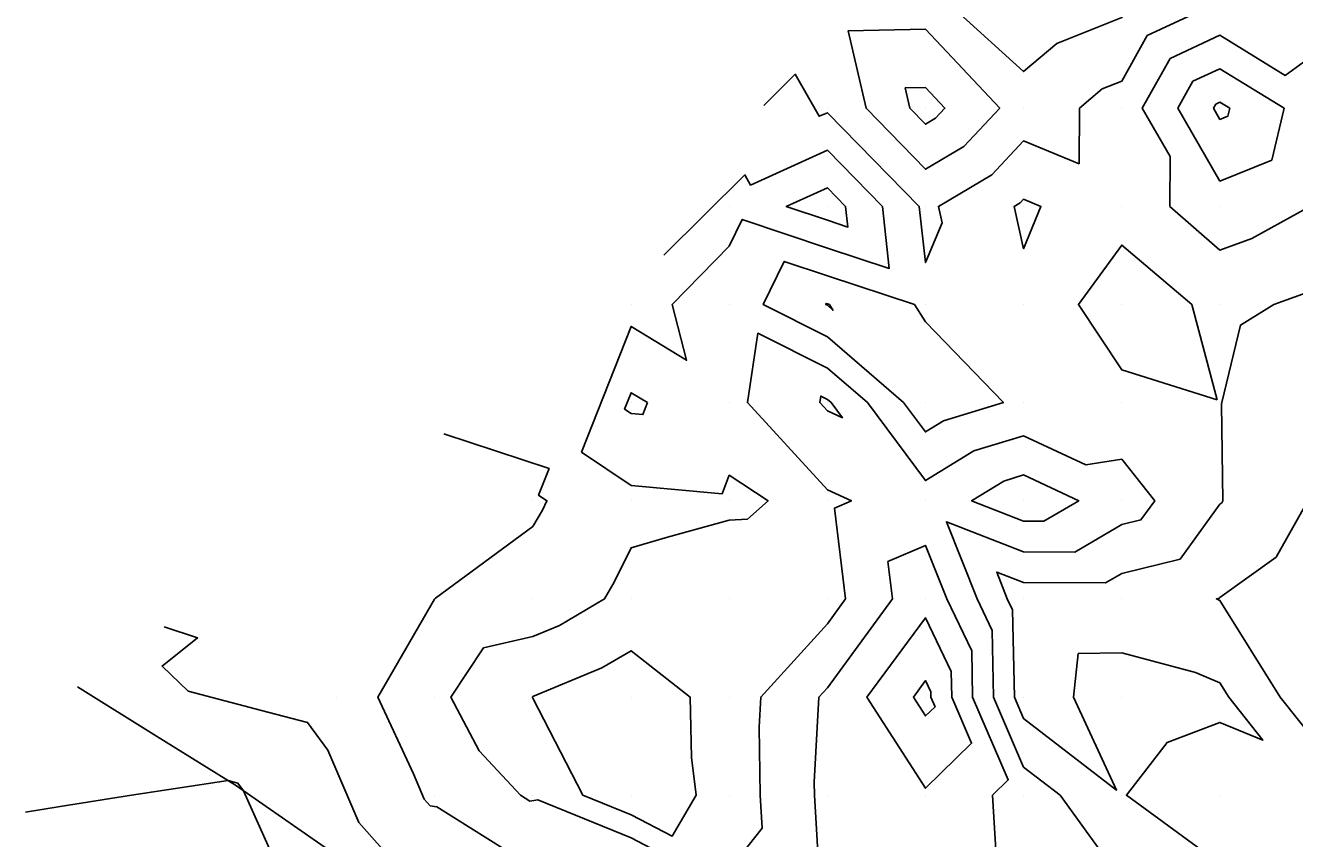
# Model space of a CAD drawing. Extents: x 2188792 to 2191981, y 386090 to 389710.
# Drawn here: x 2190238.4 to 2190367.8, y 388245.8 to 388328.7 of the extents above; entities that cross this region are included whole.
import ezdxf

# ---------------------------------------------------------------- set-up
doc = ezdxf.new("R2010")
doc.units = 0
for name, color, linetype in [('DTM Contours Major', 7, 'Continuous'), ('DTM Contours Minor', 7, 'Continuous'), ('Exist DTM QL2 LIDAR Elevation Point', 7, 'Continuous'), ('PH Exist DTM Breakline', 7, 'Continuous')]:
    doc.layers.add(name, color=color, linetype=linetype)

msp = doc.modelspace()

# ---------------------------------------------------------------- linework, layer by layer
at = {"layer": 'DTM Contours Major'}
for points in [[(2190330.14, 388322.35), (2190328.07, 388322.3), (2190328.55, 388320.23), (2190330.14, 388318.6), (2190331.16, 388319.21), (2190332.12, 388320.23), (2190330.14, 388322.35)], [(2190359.72, 388320.65), (2190360.14, 388320.85), (2190361.14, 388320.23), (2190360.95, 388319.42), (2190360.14, 388319.1), (2190359.49, 388320.23), (2190359.72, 388320.65)], [(2190252.57, 388267.37), (2190255.96, 388266.25), (2190252.35, 388263.38), (2190255, 388260.82), (2190263.11, 388258.7), (2190267.18, 388257.64), (2190269.23, 388254.81), (2190272.38, 388247.43), (2190276.69, 388242.62)], [(2190332.77, 388262.85), (2190330.14, 388268.31), (2190324.18, 388260.22), (2190330.14, 388250.94), (2190334.84, 388255.52), (2190332.82, 388260.22), (2190332.77, 388262.85)]]:
    msp.add_lwpolyline(points, dxfattribs=at)
at = {"layer": 'DTM Contours Minor'}
for points in [[(2190358.03, 388340.23), (2190355.14, 388345.24), (2190354.19, 388350.23), (2190350.14, 388352.78), (2190346, 388350.23), (2190342.88, 388347.49), (2190340.14, 388346.4), (2190331.16, 388340.23), (2190331.45, 388338.92), (2190333.22, 388330.23), (2190340.14, 388323.97), (2190343.53, 388326.84), (2190350.14, 388329.49), (2190350.41, 388329.96), (2190350.98, 388330.23), (2190355.75, 388334.62), (2190358.03, 388340.23)], [(2190313.66, 388320.52), (2190316.87, 388323.7), (2190319.32, 388319.41), (2190320.14, 388319.78), (2190329.5, 388310.23), (2190330.14, 388304.51), (2190331.83, 388308.54), (2190331.46, 388310.23), (2190336.91, 388313.46), (2190340.14, 388316.9), (2190345.8, 388314.57), (2190345.82, 388320.23), (2190348.16, 388322.21), (2190350.14, 388323), (2190352.74, 388327.64), (2190358.29, 388330.23)], [(2190330.14, 388328.29), (2190322.25, 388328.12), (2190324.08, 388320.23), (2190330.14, 388314.02), (2190334.04, 388316.33), (2190337.7, 388320.23), (2190330.14, 388328.29)], [(2190355.06, 388325.31), (2190360.14, 388327.68), (2190366.8, 388323.57), (2190370.14, 388326.02), (2190373.31, 388320.23), (2190370.14, 388311.5), (2190369.9, 388310.47), (2190369.3, 388310.23), (2190363.41, 388306.96), (2190360.14, 388305.78), (2190355.05, 388310.23), (2190355.07, 388315.3), (2190352.22, 388320.23), (2190355.06, 388325.31)], [(2190357.39, 388322.98), (2190360.14, 388324.26), (2190366.68, 388320.23), (2190365.42, 388314.95), (2190360.14, 388312.81), (2190355.85, 388320.23), (2190357.39, 388322.98)], [(2190303.49, 388305.26), (2190311.74, 388313.43), (2190312.32, 388312.41), (2190320.14, 388315.95), (2190325.75, 388310.23), (2190326.45, 388303.91), (2190320.14, 388305.98), (2190311.47, 388308.9), (2190310.14, 388306.17), (2190304.33, 388300.23), (2190305.8, 388294.56), (2190300.14, 388298), (2190295.1, 388285.19), (2190300.14, 388281.79), (2190309.41, 388280.95), (2190310.14, 388282.84), (2190314.1, 388280.23), (2190312, 388278.36), (2190310.14, 388278.25), (2190303.84, 388276.52), (2190300.14, 388275.43), (2190298.43, 388271.93), (2190297.44, 388270.23), (2190292.85, 388267.52), (2190290.14, 388266.39), (2190285.11, 388265.25), (2190281.76, 388260.22), (2190284.67, 388254.76), (2190288.86, 388250.22), (2190289.82, 388249.62), (2190290.62, 388249.74), (2190300.14, 388245.87), (2190309.25, 388241.11)], [(2190320.14, 388308.82), (2190315.95, 388310.23), (2190320.14, 388312.13), (2190322, 388310.23), (2190322.23, 388308.13), (2190320.14, 388308.82)], [(2190339.79, 388310.58), (2190340.14, 388310.96), (2190341.91, 388310.23), (2190340.14, 388305.92), (2190339.19, 388310.23), (2190339.79, 388310.58)], [(2190359.86, 388290.51), (2190357.29, 388300.23), (2190350.14, 388306.29), (2190345.73, 388300.23), (2190350.14, 388293.59), (2190359.86, 388290.51)], [(2190329.03, 388300.23), (2190320.14, 388303.14), (2190315.75, 388304.62), (2190313.6, 388300.23), (2190320.14, 388296.95), (2190327.91, 388290.23), (2190330.14, 388287.24), (2190331.99, 388288.38), (2190338.09, 388290.23), (2190330.14, 388298.48), (2190329.03, 388300.23)], [(2190360.14, 388243.28), (2190350.61, 388250.22), (2190354.76, 388255.61), (2190360.14, 388257.64), (2190364.52, 388255.85), (2190361.05, 388260.22), (2190360.14, 388261.68), (2190357.64, 388262.72), (2190350.14, 388264.73), (2190345.7, 388264.66), (2190345.24, 388260.22), (2190349.62, 388250.75), (2190340.14, 388258.03), (2190339.2, 388260.22), (2190339.02, 388269.11), (2190338.48, 388270.23), (2190337.4, 388272.97), (2190340.14, 388271.9), (2190348.5, 388271.87), (2190350.14, 388272.82), (2190356.08, 388274.29), (2190360.14, 388279.89), (2190360.34, 388280.03), (2190360.45, 388280.23), (2190360.31, 388290.06), (2190360.33, 388290.23), (2190362.23, 388298.14), (2190365.63, 388300.23), (2190368.94, 388301.43)], [(2190320.73, 388299.63), (2190320.35, 388300.23), (2190320.14, 388300.3), (2190320.03, 388300.34), (2190319.98, 388300.23), (2190320.14, 388300.15), (2190320.73, 388299.63)], [(2190310.14, 388242.62), (2190313.49, 388246.87), (2190313.28, 388250.22), (2190313.19, 388257.17), (2190313.36, 388260.22), (2190320.14, 388267.68), (2190322, 388270.23), (2190320.88, 388279.48), (2190322.6, 388280.23), (2190320.14, 388281.33), (2190312, 388290.23), (2190313.06, 388297.31), (2190320.14, 388293.76), (2190324.22, 388290.23), (2190330.14, 388282.29), (2190335.06, 388285.31), (2190340.14, 388286.85), (2190346.48, 388283.89), (2190350.14, 388284.46), (2190353.5, 388280.23), (2190352.09, 388278.28), (2190350.14, 388277.8), (2190345.35, 388275.01), (2190340.14, 388275.03), (2190332.28, 388278.09), (2190335.4, 388270.23), (2190336.94, 388267.02), (2190337.07, 388260.22), (2190340.14, 388253.09), (2190343.86, 388250.22), (2190350.14, 388241.52)], [(2190301.8, 388290.23), (2190300.14, 388291.24), (2190299.48, 388289.57), (2190300.14, 388289.13), (2190301.34, 388289.02), (2190301.8, 388290.23)], [(2190320.14, 388290.56), (2190319.46, 388290.9), (2190319.36, 388290.23), (2190320.14, 388289.38), (2190321.67, 388288.69), (2190320.53, 388290.23), (2190320.14, 388290.56)], [(2190281.05, 388287.04), (2190291.78, 388283.52), (2190290.71, 388280.8), (2190291.57, 388280.23), (2190291.1, 388279.26), (2190290.14, 388277.61), (2190280.21, 388270.3), (2190280.11, 388270.22), (2190280.12, 388270.21), (2190274.34, 388260.22), (2190277.95, 388252.4), (2190279.05, 388249.83), (2190279.65, 388249.16), (2190280.35, 388249.03), (2190287.29, 388244.68)], [(2190338.12, 388282.24), (2190340.14, 388282.86), (2190345.76, 388280.23), (2190342.21, 388278.16), (2190340.14, 388278.17), (2190334.84, 388280.23), (2190338.12, 388282.24)], [(2190369.1, 388280.23), (2190365.88, 388274.49), (2190360.14, 388270.39), (2190360.07, 388270.3), (2190359.79, 388270.23), (2190360.14, 388270.08), (2190366.28, 388260.22), (2190370.14, 388255.35)], [(2190319.39, 388240.97), (2190318.82, 388250.22), (2190318.8, 388251.56), (2190319.28, 388260.22), (2190320.14, 388261.16), (2190326.78, 388270.23), (2190326.32, 388274.04), (2190330.14, 388275.69), (2190332.31, 388270.23), (2190334.85, 388264.94), (2190334.94, 388260.22), (2190338.57, 388251.79), (2190336.96, 388250.22), (2190337.4, 388242.97)], [(2190306.76, 388250.22), (2190306.28, 388254.08), (2190306.15, 388260.22), (2190300.14, 388264.95), (2190297.16, 388263.2), (2190290.14, 388260.27), (2190290.1, 388260.26), (2190290.07, 388260.22), (2190290.09, 388260.18), (2190290.14, 388260.13), (2190295.23, 388250.22), (2190300.14, 388248.23), (2190304.32, 388246.04), (2190306.76, 388250.22)], [(2190330.68, 388260.77), (2190330.14, 388261.9), (2190328.91, 388260.22), (2190330.14, 388258.3), (2190331.11, 388259.25), (2190330.69, 388260.22), (2190330.68, 388260.77)], [(2190238.42, 388248.51), (2190241.96, 388249.06), (2190249.23, 388250.24), (2190259.07, 388251.72), (2190260.08, 388251.45), (2190260.64, 388250.68), (2190263.92, 388243.41)]]:
    msp.add_lwpolyline(points, dxfattribs=at)
at = {"layer": 'Exist DTM QL2 LIDAR Elevation Point'}
for p, q in [((2190320.14, 388320.23), (2190320.14, 388320.23)), ((2190330.14, 388320.23), (2190330.14, 388320.23)), ((2190340.14, 388320.23), (2190340.14, 388320.23)), ((2190350.14, 388320.23), (2190350.14, 388320.23)), ((2190360.14, 388320.23), (2190360.14, 388320.23)), ((2190310.14, 388310.23), (2190310.14, 388310.23)), ((2190320.14, 388310.23), (2190320.14, 388310.23)), ((2190330.14, 388310.23), (2190330.14, 388310.23)), ((2190340.14, 388310.23), (2190340.14, 388310.23)), ((2190350.14, 388310.23), (2190350.14, 388310.23)), ((2190360.14, 388310.23), (2190360.14, 388310.23)), ((2190300.14, 388300.23), (2190300.14, 388300.23)), ((2190310.14, 388300.23), (2190310.14, 388300.23)), ((2190320.14, 388300.23), (2190320.14, 388300.23)), ((2190330.14, 388300.23), (2190330.14, 388300.23)), ((2190340.14, 388300.23), (2190340.14, 388300.23)), ((2190350.14, 388300.23), (2190350.14, 388300.23)), ((2190360.14, 388300.23), (2190360.14, 388300.23)), ((2190300.14, 388290.23), (2190300.14, 388290.23)), ((2190310.14, 388290.23), (2190310.14, 388290.23)), ((2190320.14, 388290.23), (2190320.14, 388290.23)), ((2190330.14, 388290.23), (2190330.14, 388290.23)), ((2190340.14, 388290.23), (2190340.14, 388290.23)), ((2190350.14, 388290.23), (2190350.14, 388290.23)), ((2190360.14, 388290.23), (2190360.14, 388290.23)), ((2190290.14, 388280.23), (2190290.14, 388280.23)), ((2190300.14, 388280.23), (2190300.14, 388280.23)), ((2190310.14, 388280.23), (2190310.14, 388280.23)), ((2190320.14, 388280.23), (2190320.14, 388280.23)), ((2190330.14, 388280.23), (2190330.14, 388280.23)), ((2190340.14, 388280.23), (2190340.14, 388280.23)), ((2190350.14, 388280.23), (2190350.14, 388280.23)), ((2190360.14, 388280.23), (2190360.14, 388280.23)), ((2190280.13, 388270.23), (2190280.13, 388270.23)), ((2190290.14, 388270.23), (2190290.14, 388270.23)), ((2190300.14, 388270.23), (2190300.14, 388270.23)), ((2190310.14, 388270.23), (2190310.14, 388270.23)), ((2190320.14, 388270.23), (2190320.14, 388270.23)), ((2190330.14, 388270.23), (2190330.14, 388270.23)), ((2190340.14, 388270.23), (2190340.14, 388270.23)), ((2190350.14, 388270.23), (2190350.14, 388270.23)), ((2190360.14, 388270.23), (2190360.14, 388270.23)), ((2190270.13, 388260.22), (2190270.13, 388260.22)), ((2190280.13, 388260.22), (2190280.13, 388260.22)), ((2190290.14, 388260.22), (2190290.14, 388260.22)), ((2190300.14, 388260.22), (2190300.14, 388260.22)), ((2190310.14, 388260.22), (2190310.14, 388260.22)), ((2190320.14, 388260.22), (2190320.14, 388260.22)), ((2190330.14, 388260.22), (2190330.14, 388260.22)), ((2190340.14, 388260.22), (2190340.14, 388260.22)), ((2190350.14, 388260.22), (2190350.14, 388260.22)), ((2190360.14, 388260.22), (2190360.14, 388260.22)), ((2190280.13, 388250.22), (2190280.13, 388250.22)), ((2190290.14, 388250.22), (2190290.14, 388250.22)), ((2190300.14, 388250.22), (2190300.14, 388250.22)), ((2190310.14, 388250.22), (2190310.14, 388250.22)), ((2190320.14, 388250.22), (2190320.14, 388250.22)), ((2190330.14, 388250.22), (2190330.14, 388250.22)), ((2190340.14, 388250.22), (2190340.14, 388250.22)), ((2190350.14, 388250.22), (2190350.14, 388250.22)), ((2190360.14, 388250.22), (2190360.14, 388250.22))]:
    msp.add_line(p, q, dxfattribs=at)
at = {"layer": 'PH Exist DTM Breakline'}
msp.add_lwpolyline([(2190371.66, 388186.49), (2190365.29, 388189.61), (2190358.23, 388193.12), (2190351.16, 388196.63), (2190344.09, 388200.14), (2190335.61, 388204.63), (2190327.14, 388209.13), (2190318.66, 388213.62), (2190311.31, 388217.91), (2190303.96, 388222.19), (2190296.87, 388226.71), (2190289.79, 388231.23), (2190282.7, 388235.75), (2190275.62, 388240.27), (2190267.73, 388245.75), (2190259.84, 388251.24), (2190251.78, 388256.25), (2190243.73, 388261.26)], dxfattribs=at)

doc.saveas('drawing.dxf')
